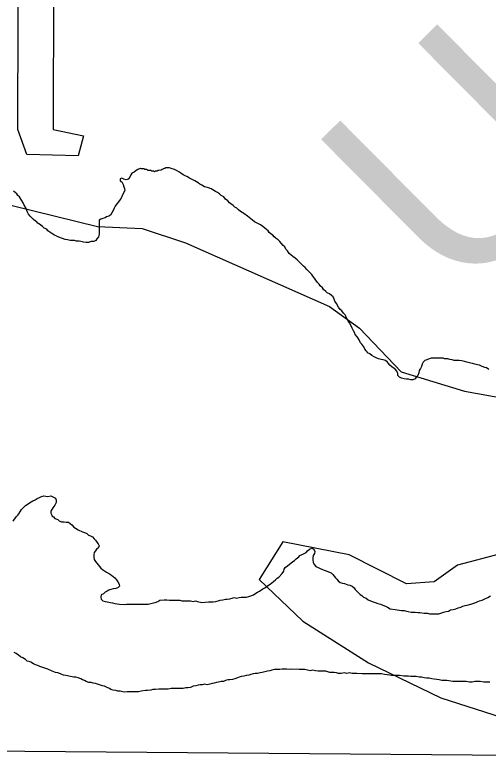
# Model space of a CAD drawing. Extents: x 381879 to 384696, y 5564785 to 5567594.
# Drawn here: x 384002.76 to 384011.55, y 5566946.14 to 5566960.01 of the extents above; entities that cross this region are included whole.
import ezdxf

# ---------------------------------------------------------------- set-up
doc = ezdxf.new("R2010")
doc.units = 0
doc.layers.add('Niveau 63', color=7, linetype='Continuous')

msp = doc.modelspace()

# ---------------------------------------------------------------- linework, layer by layer
at = {"layer": 'Niveau 63'}
for points in [[(384025.29, 5566999.64), (384024.86, 5566946.14), (383993.86, 5566946.39), (383994.29, 5566999.89), (384025.29, 5566999.63)], [(384003.475, 5566960.556), (384003.465, 5566957.887), (384004.028, 5566957.766), (384003.931, 5566957.396), (384002.978, 5566957.42), (384002.811, 5566957.883), (384002.824, 5566962.109)], [(384005.27, 5566957.12), (384005.25, 5566957.12), (384005.24, 5566957.12), (384005.23, 5566957.12), (384005.22, 5566957.13), (384005.2, 5566957.14), (384005.19, 5566957.14), (384005.17, 5566957.14), (384005.15, 5566957.15), (384005.13, 5566957.15), (384005.12, 5566957.15), (384005.1, 5566957.15), (384005.09, 5566957.16), (384005.09, 5566957.16), (384005.08, 5566957.16), (384005.04, 5566957.14), (384005.01, 5566957.12), (384004.97, 5566957.09), (384004.93, 5566957.07), (384004.91, 5566957.04), (384004.89, 5566957), (384004.86, 5566956.96), (384004.82, 5566956.95), (384004.78, 5566956.96), (384004.74, 5566956.98), (384004.71, 5566956.97), (384004.71, 5566956.93), (384004.74, 5566956.91), (384004.77, 5566956.86), (384004.78, 5566956.82), (384004.79, 5566956.79), (384004.8, 5566956.75), (384004.76, 5566956.68), (384004.73, 5566956.61), (384004.71, 5566956.58), (384004.68, 5566956.54), (384004.65, 5566956.5), (384004.62, 5566956.46), (384004.6, 5566956.42), (384004.58, 5566956.38), (384004.53, 5566956.29), (384004.5, 5566956.27), (384004.46, 5566956.26), (384004.43, 5566956.24), (384004.39, 5566956.23), (384004.35, 5566956.22), (384004.32, 5566956.2), (384004.32, 5566956.16), (384004.32, 5566956.11), (384004.32, 5566956.06), (384004.32, 5566956.02), (384004.32, 5566955.94), (384004.31, 5566955.89), (384004.28, 5566955.85), (384004.26, 5566955.82), (384004.22, 5566955.8), (384004.17, 5566955.8), (384004.12, 5566955.78), (384004.08, 5566955.78), (384004.03, 5566955.79), (384003.98, 5566955.8), (384003.95, 5566955.81), (384003.9, 5566955.81), (384003.86, 5566955.82), (384003.81, 5566955.82), (384003.78, 5566955.82), (384003.73, 5566955.83), (384003.69, 5566955.84), (384003.64, 5566955.86), (384003.6, 5566955.87), (384003.56, 5566955.89), (384003.53, 5566955.9), (384003.52, 5566955.91), (384003.49, 5566955.92), (384003.46, 5566955.94), (384003.42, 5566955.96), (384003.37, 5566956), (384003.35, 5566956.03), (384003.3, 5566956.05), (384003.27, 5566956.08), (384003.23, 5566956.11), (384003.2, 5566956.13), (384003.17, 5566956.15), (384003.17, 5566956.16), (384003.14, 5566956.18), (384003.1, 5566956.21), (384003.07, 5566956.24), (384003.04, 5566956.27), (384003.01, 5566956.31), (384002.99, 5566956.35), (384002.96, 5566956.43), (384002.93, 5566956.48), (384002.91, 5566956.52), (384002.88, 5566956.57), (384002.86, 5566956.6), (384002.84, 5566956.63), (384002.81, 5566956.66), (384002.79, 5566956.69), (384002.76, 5566956.71), (384002.73, 5566956.74)], [(384006.77, 5566956.5), (384006.74, 5566956.52), (384006.71, 5566956.56), (384006.67, 5566956.59), (384006.64, 5566956.63), (384006.59, 5566956.66), (384006.56, 5566956.69), (384006.52, 5566956.71), (384006.48, 5566956.73), (384006.43, 5566956.76), (384006.4, 5566956.78), (384006.35, 5566956.8), (384006.31, 5566956.81), (384006.28, 5566956.82), (384006.23, 5566956.85), (384006.19, 5566956.87), (384006.16, 5566956.89), (384006.13, 5566956.91), (384006.1, 5566956.93), (384006, 5566956.98), (384005.95, 5566957.01), (384005.92, 5566957.02), (384005.88, 5566957.04), (384005.84, 5566957.07), (384005.8, 5566957.1), (384005.76, 5566957.12), (384005.72, 5566957.14), (384005.66, 5566957.16), (384005.63, 5566957.17), (384005.59, 5566957.17), (384005.57, 5566957.17), (384005.56, 5566957.17), (384005.54, 5566957.16), (384005.53, 5566957.16), (384005.49, 5566957.14), (384005.47, 5566957.13), (384005.43, 5566957.12), (384005.42, 5566957.12), (384005.4, 5566957.11), (384005.38, 5566957.11), (384005.37, 5566957.11), (384005.35, 5566957.1), (384005.33, 5566957.11), (384005.32, 5566957.11), (384005.3, 5566957.11), (384005.28, 5566957.12), (384005.27, 5566957.12)], [(384002.707, 5566956.472), (384004.288, 5566956.08), (384005.118, 5566956.041), (384005.925, 5566955.776), (384008.602, 5566954.595), (384009.158, 5566954.193), (384009.933, 5566953.379), (384011.111, 5566953.016), (384011.901, 5566952.873)], [(384009.94, 5566953.26), (384009.9, 5566953.28), (384009.87, 5566953.31), (384009.87, 5566953.35), (384009.85, 5566953.39), (384009.83, 5566953.42), (384009.8, 5566953.44), (384009.76, 5566953.47), (384009.72, 5566953.5), (384009.7, 5566953.53), (384009.68, 5566953.56), (384009.64, 5566953.59), (384009.6, 5566953.6), (384009.56, 5566953.61), (384009.51, 5566953.62), (384009.47, 5566953.64), (384009.43, 5566953.66), (384009.39, 5566953.68), (384009.35, 5566953.71), (384009.31, 5566953.73), (384009.3, 5566953.75), (384009.28, 5566953.77), (384009.26, 5566953.8), (384009.24, 5566953.84), (384009.2, 5566953.89), (384009.18, 5566953.92), (384009.15, 5566953.97), (384009.12, 5566954.02), (384009.08, 5566954.07), (384009.07, 5566954.1), (384009.05, 5566954.14), (384009.02, 5566954.19), (384008.98, 5566954.28), (384008.95, 5566954.32), (384008.93, 5566954.36), (384008.91, 5566954.4), (384008.89, 5566954.44), (384008.86, 5566954.47), (384008.83, 5566954.51), (384008.8, 5566954.54), (384008.77, 5566954.58), (384008.73, 5566954.65), (384008.7, 5566954.69), (384008.69, 5566954.73), (384008.67, 5566954.77), (384008.64, 5566954.8), (384008.6, 5566954.83), (384008.56, 5566954.85), (384008.56, 5566954.85), (384008.53, 5566954.87), (384008.49, 5566954.91), (384008.47, 5566954.94), (384008.47, 5566954.94), (384008.43, 5566954.98), (384008.41, 5566955.01), (384008.38, 5566955.04), (384008.35, 5566955.08), (384008.32, 5566955.12), (384008.29, 5566955.16), (384008.27, 5566955.19), (384008.24, 5566955.22), (384008.2, 5566955.26), (384008.18, 5566955.28), (384008.15, 5566955.32), (384008.12, 5566955.34), (384008.09, 5566955.37), (384008.06, 5566955.4), (384008.03, 5566955.43), (384008, 5566955.46), (384007.96, 5566955.49), (384007.92, 5566955.52), (384007.89, 5566955.55), (384007.85, 5566955.58), (384007.82, 5566955.63), (384007.79, 5566955.66), (384007.77, 5566955.7), (384007.74, 5566955.73), (384007.7, 5566955.77), (384007.68, 5566955.8), (384007.65, 5566955.83), (384007.61, 5566955.86), (384007.6, 5566955.87), (384007.57, 5566955.89), (384007.55, 5566955.92), (384007.52, 5566955.94), (384007.48, 5566955.97), (384007.46, 5566956), (384007.4, 5566956.05), (384007.36, 5566956.08), (384007.32, 5566956.11), (384007.28, 5566956.13), (384007.21, 5566956.17), (384007.17, 5566956.2), (384007.08, 5566956.27), (384007.01, 5566956.32), (384006.95, 5566956.36), (384006.91, 5566956.39), (384006.88, 5566956.42), (384006.84, 5566956.44), (384006.81, 5566956.47), (384006.77, 5566956.5)], [(384011.56, 5566953.42), (384011.52, 5566953.45), (384011.49, 5566953.46), (384011.44, 5566953.48), (384011.39, 5566953.5), (384011.35, 5566953.51), (384011.3, 5566953.52), (384011.26, 5566953.53), (384011.23, 5566953.54), (384011.15, 5566953.56), (384011.11, 5566953.57), (384011.06, 5566953.58), (384011.01, 5566953.59), (384010.97, 5566953.59), (384010.92, 5566953.59), (384010.88, 5566953.6), (384010.84, 5566953.61), (384010.8, 5566953.62), (384010.74, 5566953.62), (384010.71, 5566953.63), (384010.66, 5566953.63), (384010.61, 5566953.63), (384010.57, 5566953.63), (384010.53, 5566953.63), (384010.49, 5566953.63), (384010.45, 5566953.62), (384010.41, 5566953.6), (384010.37, 5566953.59), (384010.34, 5566953.56), (384010.32, 5566953.52), (384010.31, 5566953.48), (384010.29, 5566953.44), (384010.27, 5566953.4), (384010.26, 5566953.36), (384010.24, 5566953.31), (384010.21, 5566953.28), (384010.19, 5566953.25), (384010.15, 5566953.23), (384010.11, 5566953.23), (384010.07, 5566953.24), (384010.03, 5566953.24), (384009.99, 5566953.25), (384009.94, 5566953.26)], [(384002.72, 5566950.6), (384002.78, 5566950.68), (384002.81, 5566950.71), (384002.83, 5566950.74), (384002.86, 5566950.79), (384002.88, 5566950.82), (384002.91, 5566950.85), (384002.95, 5566950.89), (384002.98, 5566950.91), (384003.01, 5566950.93), (384003.06, 5566950.96), (384003.09, 5566950.98), (384003.13, 5566951), (384003.17, 5566951.02), (384003.21, 5566951.04), (384003.25, 5566951.06), (384003.29, 5566951.07)], [(384003.29, 5566951.07), (384003.37, 5566951.06), (384003.42, 5566951.07), (384003.47, 5566951.05), (384003.51, 5566951.03), (384003.52, 5566950.99), (384003.52, 5566950.95), (384003.5, 5566950.9), (384003.46, 5566950.85), (384003.44, 5566950.82), (384003.42, 5566950.79), (384003.42, 5566950.75), (384003.44, 5566950.71), (384003.44, 5566950.7), (384003.47, 5566950.68), (384003.5, 5566950.65), (384003.55, 5566950.63), (384003.58, 5566950.61), (384003.62, 5566950.59), (384003.67, 5566950.59), (384003.71, 5566950.58), (384003.75, 5566950.58), (384003.78, 5566950.56), (384003.81, 5566950.53), (384003.85, 5566950.49), (384003.88, 5566950.47), (384003.93, 5566950.44), (384004.01, 5566950.4), (384004.05, 5566950.39), (384004.09, 5566950.37), (384004.12, 5566950.34), (384004.16, 5566950.33), (384004.2, 5566950.31), (384004.23, 5566950.27), (384004.25, 5566950.25), (384004.28, 5566950.21), (384004.3, 5566950.18), (384004.32, 5566950.14), (384004.3, 5566950.1), (384004.27, 5566950.08), (384004.25, 5566950.05), (384004.23, 5566950.02), (384004.22, 5566949.98), (384004.22, 5566949.93), (384004.23, 5566949.89), (384004.25, 5566949.85), (384004.28, 5566949.82), (384004.3, 5566949.79), (384004.33, 5566949.76), (384004.35, 5566949.73), (384004.38, 5566949.7), (384004.46, 5566949.65), (384004.51, 5566949.62), (384004.55, 5566949.6), (384004.58, 5566949.57), (384004.61, 5566949.55), (384004.64, 5566949.51), (384004.67, 5566949.47), (384004.69, 5566949.43), (384004.7, 5566949.39), (384004.67, 5566949.36), (384004.63, 5566949.35), (384004.58, 5566949.34), (384004.54, 5566949.33), (384004.5, 5566949.32), (384004.47, 5566949.3), (384004.43, 5566949.28), (384004.4, 5566949.25), (384004.36, 5566949.23), (384004.35, 5566949.19), (384004.36, 5566949.15), (384004.39, 5566949.12), (384004.43, 5566949.11), (384004.47, 5566949.1), (384004.53, 5566949.09), (384004.57, 5566949.08), (384004.61, 5566949.07), (384004.7, 5566949.06), (384004.79, 5566949.05), (384004.83, 5566949.06), (384004.88, 5566949.06), (384004.97, 5566949.06), (384005.01, 5566949.06), (384005.05, 5566949.06), (384005.1, 5566949.06), (384005.14, 5566949.06), (384005.19, 5566949.06), (384005.23, 5566949.06), (384005.28, 5566949.07), (384005.33, 5566949.08), (384005.36, 5566949.09), (384005.41, 5566949.11), (384005.45, 5566949.13), (384005.53, 5566949.14), (384005.58, 5566949.14), (384005.63, 5566949.13), (384005.68, 5566949.13), (384005.72, 5566949.13), (384005.77, 5566949.13), (384005.82, 5566949.13), (384005.86, 5566949.12)], [(384012.936, 5566950.265), (384012.209, 5566950.23), (384011.779, 5566949.994), (384010.979, 5566949.784), (384010.547, 5566949.475), (384010.033, 5566949.434), (384008.968, 5566949.973), (384007.735, 5566950.216), (384007.294, 5566949.519), (384008.106, 5566948.739), (384009.327, 5566947.966), (384010.671, 5566947.316), (384011.812, 5566946.951), (384012.673, 5566946.665), (384013.469, 5566946.7), (384015.341, 5566947.344), (384016.05, 5566947.468), (384017.324, 5566947.437), (384018.206, 5566947.416), (384018.629, 5566947.264), (384020.028, 5566947.389), (384021.38, 5566947.781)], [(384005.86, 5566949.12), (384005.9, 5566949.12), (384005.94, 5566949.12), (384005.98, 5566949.12), (384006.02, 5566949.12), (384006.07, 5566949.11), (384006.11, 5566949.12), (384006.15, 5566949.11), (384006.23, 5566949.09), (384006.23, 5566949.09), (384006.35, 5566949.1), (384006.4, 5566949.1), (384006.44, 5566949.1), (384006.49, 5566949.11), (384006.53, 5566949.12), (384006.57, 5566949.13), (384006.62, 5566949.14), (384006.67, 5566949.15), (384006.7, 5566949.15), (384006.75, 5566949.16), (384006.79, 5566949.17), (384006.83, 5566949.18), (384006.87, 5566949.17), (384006.92, 5566949.18), (384006.96, 5566949.19), (384007.01, 5566949.19), (384007.06, 5566949.19), (384007.1, 5566949.2), (384007.14, 5566949.21), (384007.19, 5566949.23), (384007.23, 5566949.26), (384007.26, 5566949.28), (384007.3, 5566949.3), (384007.36, 5566949.34), (384007.4, 5566949.36), (384007.47, 5566949.41), (384007.5, 5566949.43), (384007.56, 5566949.48), (384007.6, 5566949.51), (384007.63, 5566949.54), (384007.66, 5566949.56), (384007.72, 5566949.63), (384007.75, 5566949.67), (384007.76, 5566949.71), (384007.78, 5566949.74), (384007.82, 5566949.77), (384007.86, 5566949.8), (384007.88, 5566949.82), (384007.92, 5566949.85), (384007.95, 5566949.87), (384007.98, 5566949.9), (384008.03, 5566949.94), (384008.05, 5566949.96), (384008.09, 5566949.98), (384008.13, 5566950), (384008.17, 5566950.02), (384008.19, 5566950.05), (384008.23, 5566950.08), (384008.27, 5566950.1), (384008.31, 5566950.08), (384008.33, 5566950.04), (384008.32, 5566950), (384008.3, 5566949.96), (384008.29, 5566949.92), (384008.29, 5566949.92), (384008.29, 5566949.88), (384008.3, 5566949.83), (384008.32, 5566949.79), (384008.35, 5566949.76), (384008.39, 5566949.74), (384008.43, 5566949.72), (384008.47, 5566949.7), (384008.5, 5566949.69), (384008.54, 5566949.68), (384008.58, 5566949.66), (384008.63, 5566949.64), (384008.66, 5566949.61), (384008.69, 5566949.58), (384008.71, 5566949.55), (384008.74, 5566949.52), (384008.76, 5566949.49), (384008.8, 5566949.46), (384008.84, 5566949.45), (384008.88, 5566949.44), (384008.94, 5566949.42), (384008.98, 5566949.41), (384009.02, 5566949.39), (384009.06, 5566949.36), (384009.08, 5566949.33), (384009.11, 5566949.3), (384009.14, 5566949.27), (384009.17, 5566949.24), (384009.2, 5566949.22), (384009.23, 5566949.19)], [(384009.23, 5566949.19), (384009.28, 5566949.17), (384009.32, 5566949.14), (384009.36, 5566949.12), (384009.41, 5566949.1), (384009.45, 5566949.09), (384009.5, 5566949.07), (384009.55, 5566949.06), (384009.59, 5566949.04), (384009.64, 5566949.02), (384009.68, 5566949), (384009.73, 5566948.97), (384009.82, 5566948.96), (384009.94, 5566948.94), (384009.99, 5566948.94), (384010.03, 5566948.93), (384010.06, 5566948.92), (384010.12, 5566948.91), (384010.16, 5566948.91), (384010.19, 5566948.91), (384010.24, 5566948.9), (384010.28, 5566948.9), (384010.36, 5566948.89), (384010.42, 5566948.89), (384010.46, 5566948.88), (384010.5, 5566948.88), (384010.54, 5566948.88), (384010.59, 5566948.88), (384010.63, 5566948.88), (384010.67, 5566948.89), (384010.72, 5566948.91), (384010.77, 5566948.92), (384010.81, 5566948.93), (384010.85, 5566948.95), (384010.9, 5566948.96), (384010.95, 5566948.97), (384010.99, 5566948.99), (384011.04, 5566949), (384011.08, 5566949.02), (384011.12, 5566949.03), (384011.16, 5566949.04), (384011.2, 5566949.05), (384011.23, 5566949.06), (384011.32, 5566949.09), (384011.36, 5566949.11), (384011.39, 5566949.12), (384011.44, 5566949.13), (384011.49, 5566949.16), (384011.54, 5566949.18), (384011.59, 5566949.21)], [(384004.01, 5566947.65), (384003.98, 5566947.67), (384003.93, 5566947.69), (384003.89, 5566947.7), (384003.85, 5566947.7), (384003.79, 5566947.71), (384003.7, 5566947.73), (384003.66, 5566947.74), (384003.6, 5566947.76), (384003.55, 5566947.78), (384003.51, 5566947.79), (384003.45, 5566947.81), (384003.37, 5566947.85), (384003.22, 5566947.9), (384003.18, 5566947.92), (384003.14, 5566947.93), (384003.1, 5566947.95), (384003.05, 5566947.98), (384003.02, 5566947.99), (384002.98, 5566948), (384002.95, 5566948.03), (384002.9, 5566948.06), (384002.86, 5566948.08), (384002.82, 5566948.11), (384002.78, 5566948.14), (384002.74, 5566948.16)], [(384008.69, 5566947.79), (384008.65, 5566947.79), (384008.61, 5566947.79), (384008.57, 5566947.8), (384008.53, 5566947.81), (384008.48, 5566947.81), (384008.44, 5566947.81), (384008.39, 5566947.81), (384008.34, 5566947.82), (384008.29, 5566947.83), (384008.24, 5566947.82), (384008.19, 5566947.83), (384008.14, 5566947.84), (384008.08, 5566947.84), (384008.04, 5566947.84), (384007.89, 5566947.85), (384007.85, 5566947.84), (384007.8, 5566947.85), (384007.76, 5566947.85), (384007.72, 5566947.85), (384007.68, 5566947.84), (384007.63, 5566947.84), (384007.58, 5566947.84), (384007.53, 5566947.83), (384007.49, 5566947.82), (384007.45, 5566947.81), (384007.35, 5566947.79), (384007.31, 5566947.78), (384007.26, 5566947.77), (384007.22, 5566947.77), (384007.18, 5566947.76), (384007.14, 5566947.75), (384007.1, 5566947.74), (384007.05, 5566947.73), (384007.01, 5566947.72), (384006.96, 5566947.71), (384006.92, 5566947.7), (384006.89, 5566947.69), (384006.84, 5566947.67), (384006.8, 5566947.66), (384006.75, 5566947.65), (384006.71, 5566947.65), (384006.67, 5566947.64), (384006.63, 5566947.62), (384006.59, 5566947.62), (384006.54, 5566947.61), (384006.5, 5566947.6), (384006.46, 5566947.59), (384006.42, 5566947.58), (384006.38, 5566947.57), (384006.33, 5566947.56), (384006.28, 5566947.57), (384006.24, 5566947.56), (384006.2, 5566947.56), (384006.16, 5566947.55), (384006.12, 5566947.54), (384006.07, 5566947.53), (384006.02, 5566947.51), (384005.97, 5566947.5), (384005.93, 5566947.5), (384005.88, 5566947.49), (384005.84, 5566947.49), (384005.79, 5566947.49), (384005.75, 5566947.49), (384005.71, 5566947.49), (384005.66, 5566947.49), (384005.6, 5566947.48), (384005.56, 5566947.48), (384005.52, 5566947.48), (384005.43, 5566947.48), (384005.37, 5566947.47), (384005.32, 5566947.47), (384005.28, 5566947.46), (384005.22, 5566947.45), (384005.18, 5566947.45), (384005.1, 5566947.44), (384005.05, 5566947.43), (384005.01, 5566947.43), (384004.92, 5566947.43), (384004.88, 5566947.43), (384004.84, 5566947.43), (384004.8, 5566947.42), (384004.76, 5566947.43), (384004.71, 5566947.44), (384004.67, 5566947.44), (384004.63, 5566947.45), (384004.58, 5566947.46), (384004.54, 5566947.47), (384004.51, 5566947.49), (384004.47, 5566947.51), (384004.42, 5566947.53), (384004.38, 5566947.54), (384004.33, 5566947.56), (384004.29, 5566947.57), (384004.25, 5566947.58), (384004.21, 5566947.59), (384004.17, 5566947.6), (384004.13, 5566947.6), (384004.08, 5566947.62), (384004.05, 5566947.64), (384004.01, 5566947.65)], [(384011.58, 5566947.61), (384011.53, 5566947.61), (384011.47, 5566947.61), (384011.4, 5566947.62), (384011.34, 5566947.62), (384011.3, 5566947.62), (384011.25, 5566947.61), (384011.2, 5566947.61), (384011.14, 5566947.62), (384011.04, 5566947.62), (384010.98, 5566947.62), (384010.89, 5566947.62), (384010.82, 5566947.63), (384010.78, 5566947.64), (384010.69, 5566947.64), (384010.64, 5566947.65), (384010.5, 5566947.67), (384010.45, 5566947.68), (384010.41, 5566947.68), (384010.36, 5566947.69), (384010.31, 5566947.7), (384010.27, 5566947.7), (384010.21, 5566947.71), (384010.15, 5566947.71), (384010.11, 5566947.71), (384010.07, 5566947.72), (384009.98, 5566947.72), (384009.9, 5566947.73), (384009.85, 5566947.73), (384009.8, 5566947.73), (384009.75, 5566947.73), (384009.72, 5566947.74), (384009.62, 5566947.75), (384009.57, 5566947.76), (384009.32, 5566947.76), (384009.25, 5566947.76), (384009.21, 5566947.76), (384009.11, 5566947.77), (384009.02, 5566947.77), (384008.97, 5566947.78), (384008.92, 5566947.77), (384008.88, 5566947.78), (384008.82, 5566947.77), (384008.77, 5566947.77), (384008.73, 5566947.78), (384008.69, 5566947.79)]]:
    msp.add_lwpolyline(points, dxfattribs=at)

# ---------------------------------------------------------------- texts
msp.add_text('Uashat', height=4, rotation=44.77, dxfattribs=at).set_placement((384010.97, 5566954.57))

doc.saveas('drawing.dxf')
